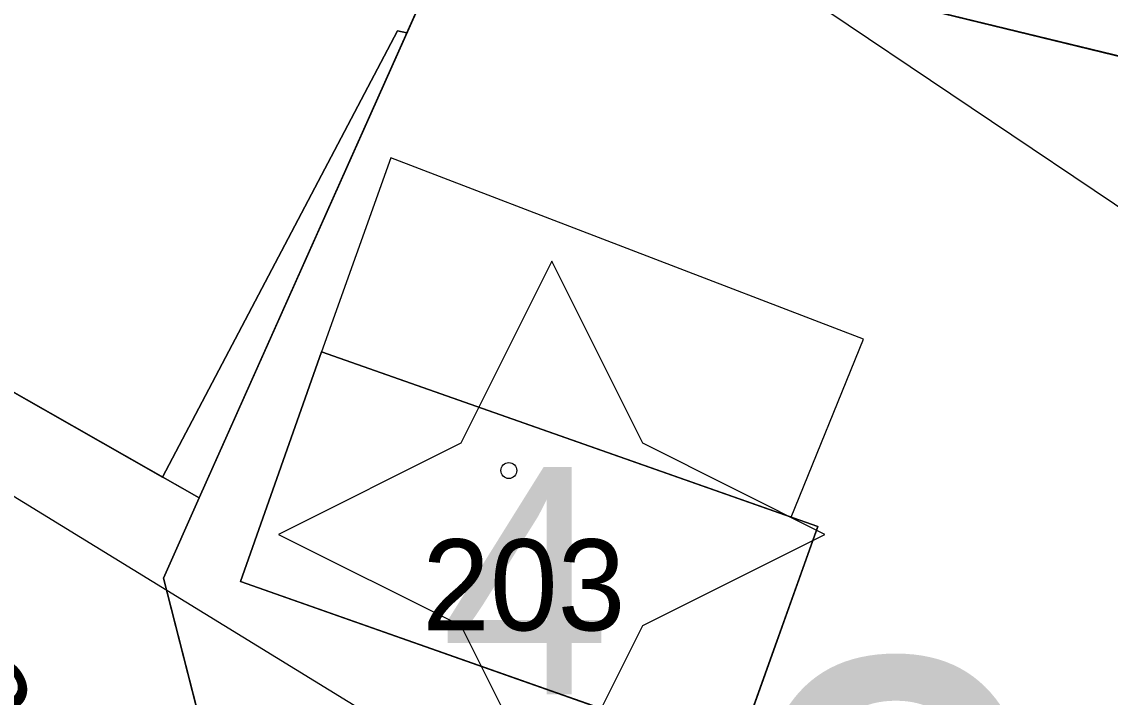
# Model space of a CAD drawing. Extents: x -706130 to -698555, y -971544 to -967260.
# Drawn here: x -703635.34 to -703611.44, y -970345.48 to -970330.64 of the extents above; entities that cross this region are included whole.
import ezdxf

# ---------------------------------------------------------------- set-up
doc = ezdxf.new("R2010")
doc.units = 0
for name, color, linetype in [('_Doplněk budov pro zastavěnost', 7, 'Continuous'), ('Architektonicky cenná stavba S', 7, 'Continuous'), ('BPEJ hranice S', 7, 'Continuous'), ('Docházková izochrona - VLAK N', 7, 'Continuous'), ('Hranice intravilán', 7, 'Continuous'), ('KN_Budovy', 7, 'Continuous'), ('KN_Budovy_cisla_domovni', 7, 'Continuous'), ('KN_Hranice_parcel', 7, 'Continuous'), ('KN_Parcelni cisla', 7, 'Continuous'), ('KN_Polygon parcely', 7, 'Continuous'), ('KN_POZEMKY_10_LESNI POZEMEK', 7, 'Continuous'), ('KN_POZEMKY_13_ZASTAVENA PLOCHA', 7, 'Continuous'), ('KN_POZEMKY_5_ZAHRADA', 7, 'Continuous'), ('KN_POZEMKY_7_TTP', 7, 'Continuous'), ('KN_Značky budov', 7, 'Continuous'), ('Plochy lesní všeobecné S', 7, 'Continuous'), ('Plochy smíšené obytné venkovské S', 7, 'Continuous'), ('Regulační bloky v krajině S', 7, 'Continuous'), ('Regulační bloky zastavěné S', 7, 'Continuous'), ('Regulační bloky_číslo S NEZAPINAT', 7, 'Continuous'), ('VÝŠKOPIS_vrstevnice hlavní', 7, 'Continuous'), ('Zastavene uzemi N', 7, 'Continuous'), ('Zastavene uzemi plochy N', 7, 'Continuous')]:
    doc.layers.add(name, color=color, linetype=linetype)

msp = doc.modelspace()

# ---------------------------------------------------------------- linework, layer by layer
at = {"layer": '_Doplněk budov pro zastavěnost'}
for p, q in [((-703618.444, -970341.524), (-703616.86, -970337.61)), ((-703628.76, -970337.89), (-703618.444, -970341.524))]:
    msp.add_line(p, q, dxfattribs=at)
msp.add_lwpolyline([(-703616.86, -970337.61), (-703627.24, -970333.63), (-703628.76, -970337.89)], dxfattribs=at)
at = {"layer": 'Architektonicky cenná stavba S'}
msp.add_lwpolyline([(-703623.705, -970335.901), (-703625.705, -970339.901), (-703629.705, -970341.901), (-703625.705, -970343.901), (-703623.705, -970347.901), (-703621.705, -970343.901), (-703617.705, -970341.901), (-703621.705, -970339.901)], close=True, dxfattribs=at)
at = {"layer": 'BPEJ hranice S'}
for points in [[(-703646.15, -970332.73), (-703632.252, -970340.643), (-703627.096, -970330.836), (-703626.888, -970330.882), (-703625.56, -970327.91), (-703593.92, -970335.61), (-703602.16, -970353.21), (-703603.047, -970353.01), (-703603.939, -970354.94), (-703602.51, -970355.27), (-703585.18, -970361.5), (-703583.066, -970363.468), (-703572.508, -970367.413), (-703570.83, -970366.66), (-703551.37, -970372.97), (-703530.212, -970378.882), (-703527.598, -970382.095), (-703527.019, -970386.612), (-703526.313, -970392.115), (-703521.358, -970401.721)], [(-703551.37, -970372.97), (-703570.83, -970366.66), (-703572.508, -970367.413), (-703583.066, -970363.468), (-703585.18, -970361.5), (-703602.51, -970355.27), (-703603.939, -970354.94), (-703603.047, -970353.01), (-703602.16, -970353.21), (-703593.92, -970335.61), (-703625.56, -970327.91), (-703626.888, -970330.882), (-703627.096, -970330.836), (-703632.252, -970340.643), (-703646.15, -970332.73)]]:
    msp.add_lwpolyline(points, dxfattribs=at)
at = {"layer": 'Docházková izochrona - VLAK N'}
msp.add_circle((-704165.451, -969778.767), 800, dxfattribs=at)
at = {"layer": 'Hranice intravilán'}
msp.add_lwpolyline([(-703506.95, -970413.21), (-703510.55, -970383.21), (-703519.27, -970381.94), (-703551.37, -970372.97), (-703570.83, -970366.66), (-703576.77, -970369.33), (-703585.18, -970361.5), (-703602.51, -970355.27), (-703602.16, -970353.21), (-703593.92, -970335.61), (-703625.56, -970327.91), (-703631.45, -970341.1), (-703646.15, -970332.73)], dxfattribs=at)
at = {"layer": 'KN_Budovy'}
msp.add_lwpolyline([(-703630.54, -970342.94), (-703619.66, -970346.77), (-703617.86, -970341.73), (-703628.76, -970337.89)], close=True, dxfattribs=at)
at = {"layer": 'KN_Hranice_parcel'}
msp.add_line((-703646.15, -970332.73), (-703631.45, -970341.1), dxfattribs=at)
for points in [[(-703631.45, -970341.1), (-703625.56, -970327.91), (-703593.92, -970335.61), (-703602.16, -970353.21)], [(-703619.66, -970346.77), (-703617.86, -970341.73), (-703628.76, -970337.89), (-703630.54, -970342.94), (-703619.66, -970346.77)], [(-703631.42, -970346.04), (-703632.23, -970342.86), (-703631.45, -970341.1)]]:
    msp.add_lwpolyline(points, dxfattribs=at)
at = {"layer": 'KN_Polygon parcely'}
for points in [[(-703625.56, -970327.91), (-703593.92, -970335.61), (-703602.16, -970353.21), (-703568.92, -970363.91), (-703550.58, -970370.54), (-703536.13, -970374.49), (-703526.62, -970376.37), (-703586.2, -970324.53), (-703627.08, -970307.65), (-703635.35, -970306.97), (-703646.15, -970332.73), (-703631.45, -970341.1)], [(-703602.16, -970353.21), (-703593.92, -970335.61), (-703625.56, -970327.91), (-703631.45, -970341.1), (-703632.23, -970342.86), (-703631.42, -970346.04), (-703629.04, -970347.16)], [(-703639.36, -970354.95), (-703636.8, -970356.67), (-703631.42, -970346.04), (-703632.23, -970342.86), (-703631.45, -970341.1), (-703646.15, -970332.73), (-703637.01, -970347.57)], [(-703619.66, -970346.77), (-703617.86, -970341.73), (-703628.76, -970337.89), (-703630.54, -970342.94)], [(-703619.66, -970346.77), (-703630.54, -970342.94), (-703628.76, -970337.89), (-703617.86, -970341.73)]]:
    msp.add_lwpolyline(points, close=True, dxfattribs=at)
at = {"layer": 'KN_POZEMKY_10_LESNI POZEMEK'}
for p, q in [((-703625.56, -970327.91), (-703631.45, -970341.1)), ((-703593.92, -970335.61), (-703625.56, -970327.91)), ((-703631.45, -970341.1), (-703646.15, -970332.73))]:
    msp.add_line(p, q, dxfattribs=at)
at = {"layer": 'KN_POZEMKY_13_ZASTAVENA PLOCHA'}
for p, q in [((-703630.54, -970342.94), (-703628.76, -970337.89)), ((-703628.76, -970337.89), (-703617.86, -970341.73)), ((-703617.86, -970341.73), (-703619.66, -970346.77)), ((-703619.66, -970346.77), (-703630.54, -970342.94))]:
    msp.add_line(p, q, dxfattribs=at)
at = {"layer": 'KN_POZEMKY_5_ZAHRADA'}
for p, q in [((-703631.45, -970341.1), (-703625.56, -970327.91)), ((-703625.56, -970327.91), (-703593.92, -970335.61)), ((-703628.76, -970337.89), (-703630.54, -970342.94)), ((-703617.86, -970341.73), (-703628.76, -970337.89)), ((-703632.23, -970342.86), (-703631.45, -970341.1)), ((-703619.66, -970346.77), (-703617.86, -970341.73)), ((-703631.42, -970346.04), (-703632.23, -970342.86)), ((-703630.54, -970342.94), (-703619.66, -970346.77))]:
    msp.add_line(p, q, dxfattribs=at)
at = {"layer": 'KN_POZEMKY_7_TTP'}
for p, q in [((-703646.15, -970332.73), (-703631.45, -970341.1)), ((-703631.45, -970341.1), (-703632.23, -970342.86)), ((-703632.23, -970342.86), (-703631.42, -970346.04))]:
    msp.add_line(p, q, dxfattribs=at)
at = {"layer": 'KN_Značky budov'}
msp.add_circle((-703624.647, -970340.499), 0.175, dxfattribs=at)
at = {"layer": 'Plochy lesní všeobecné S'}
for p, q in [((-703631.45, -970341.1), (-703625.56, -970327.91)), ((-703625.56, -970327.91), (-703593.92, -970335.61)), ((-703646.15, -970332.73), (-703631.45, -970341.1))]:
    msp.add_line(p, q, dxfattribs=at)
at = {"layer": 'Plochy smíšené obytné venkovské S'}
for p, q in [((-703625.56, -970327.91), (-703631.45, -970341.1)), ((-703593.92, -970335.61), (-703625.56, -970327.91)), ((-703631.45, -970341.1), (-703646.15, -970332.73))]:
    msp.add_line(p, q, dxfattribs=at)
at = {"layer": 'Regulační bloky v krajině S'}
for p, q in [((-703631.45, -970341.1), (-703625.56, -970327.91)), ((-703625.56, -970327.91), (-703593.92, -970335.61)), ((-703646.15, -970332.73), (-703631.45, -970341.1))]:
    msp.add_line(p, q, dxfattribs=at)
at = {"layer": 'Regulační bloky zastavěné S'}
for p, q in [((-703625.56, -970327.91), (-703631.45, -970341.1)), ((-703593.92, -970335.61), (-703625.56, -970327.91)), ((-703631.45, -970341.1), (-703646.15, -970332.73))]:
    msp.add_line(p, q, dxfattribs=at)
at = {"layer": 'VÝŠKOPIS_vrstevnice hlavní'}
for points in [[(-703652.014, -970290.78), (-703654.154, -970295.346), (-703654.868, -970299.911), (-703653.584, -970306.617), (-703650.873, -970309.755), (-703633.895, -970319.457), (-703598.512, -970343.283), (-703566.982, -970368.25), (-703547.294, -970385.513), (-703536.736, -970395.786), (-703526.607, -970407.199), (-703515.906, -970420.896), (-703487.515, -970468.833), (-703454.558, -970530.467), (-703434.299, -970564.708), (-703416.75, -970589.818), (-703387.788, -970624.059)], [(-703650.73, -970331.726), (-703611.924, -970355.553), (-703596.23, -970366.966), (-703580.251, -970379.949), (-703563.416, -970396.356), (-703543.442, -970420.611), (-703533.597, -970434.307), (-703519.758, -970457.134), (-703511.626, -970475.396), (-703506.776, -970491.375), (-703507.061, -970495.941), (-703510.057, -970499.793), (-703513.196, -970500.22), (-703519.188, -970498.508), (-703527.177, -970492.659), (-703553.144, -970470.831), (-703581.107, -970451.57), (-703593.091, -970444.864), (-703601.081, -970441.155), (-703621.055, -970434.021), (-703633.61, -970431.739), (-703649.018, -970431.739)]]:
    msp.add_lwpolyline(points, dxfattribs=at)
at = {"layer": 'Zastavene uzemi N'}
msp.add_lwpolyline([(-703506.95, -970413.21), (-703510.55, -970383.21), (-703520.6, -970377.03), (-703526.62, -970376.37), (-703536.13, -970374.49), (-703550.58, -970370.54), (-703568.92, -970363.91), (-703570.83, -970366.66), (-703576.77, -970369.33), (-703585.18, -970361.5), (-703602.51, -970355.27), (-703602.16, -970353.21), (-703593.92, -970335.61), (-703625.56, -970327.91), (-703631.45, -970341.1), (-703646.15, -970332.73)], dxfattribs=at)
at = {"layer": 'Zastavene uzemi plochy N'}
msp.add_lwpolyline([(-703506.95, -970413.21), (-703510.55, -970383.21), (-703520.6, -970377.03), (-703526.62, -970376.37), (-703536.13, -970374.49), (-703550.58, -970370.54), (-703568.92, -970363.91), (-703570.83, -970366.66), (-703576.77, -970369.33), (-703585.18, -970361.5), (-703602.51, -970355.27), (-703602.16, -970353.21), (-703593.92, -970335.61), (-703625.56, -970327.91), (-703631.45, -970341.1), (-703646.15, -970332.73)], dxfattribs=at)

# ---------------------------------------------------------------- texts
at = {"layer": 'KN_Budovy_cisla_domovni'}
msp.add_text('4', height=5, dxfattribs=at).set_placement((-703626.141, -970345.419))
at = {"layer": 'KN_Parcelni cisla'}
msp.add_text('203', height=2, dxfattribs=at).set_placement((-703626.55, -970344.01))
msp.add_text('198/14', height=2, rotation=302, dxfattribs=at).set_placement((-703639.03, -970342.88))
at = {"layer": 'Regulační bloky_číslo S NEZAPINAT'}
msp.add_text('013', height=10, dxfattribs=at).set_placement((-703619.887, -970354.669))

doc.saveas('drawing.dxf')
